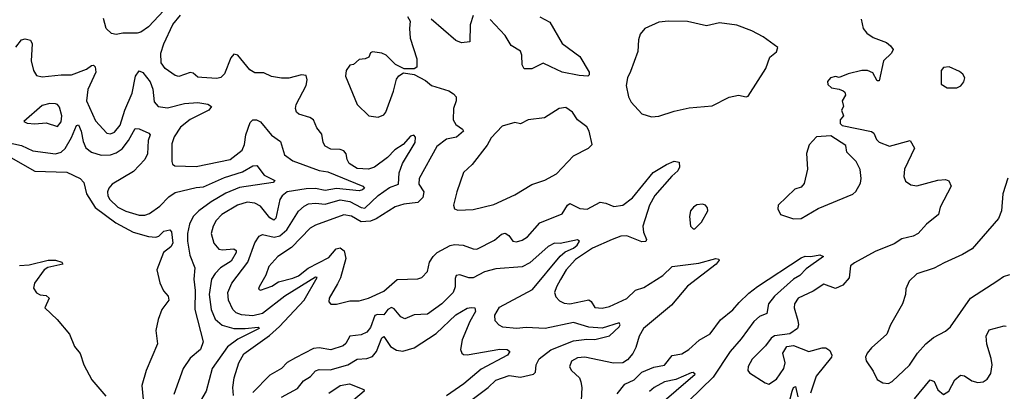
# Model space of a CAD drawing. Extents: x 1603745 to 1745082, y 385868 to 533966.
# Tile 594 of 646: x 1646866 to 1652055, y 500135 to 502092. Entities that reach past the tile are written whole.
import ezdxf

# ---------------------------------------------------------------- set-up
doc = ezdxf.new("R2010")
doc.units = 0

msp = doc.modelspace()

# ---------------------------------------------------------------- linework, layer by layer
at = {"layer": '0CON20XD'}
for points in [[(1647625, 502141.1), (1647545, 502054.6), (1647505, 502026.7), (1647485, 502020.5), (1647409.7, 502020.3), (1647375, 502014.3), (1647348.8, 502018.8), (1647320.8, 502045), (1647307.4, 502097.4)], [(1647992.1, 500112.1), (1647989.4, 500155), (1647995.9, 500205), (1648020.8, 500285), (1648047.9, 500332.1), (1648182.1, 500427.9), (1648234.5, 500475.5), (1648364.8, 500615), (1648433.3, 500733.3), (1648424.4, 500735), (1648262.6, 500635), (1648145, 500544.5), (1648095, 500531.7), (1648035, 500536.8), (1648007.5, 500547.5), (1647989.2, 500565), (1647966.8, 500615), (1647962.1, 500655), (1647983.3, 500705), (1648067.6, 500815), (1648105, 500917.5), (1648127.4, 500952.6), (1648145, 500960), (1648206.5, 500946.5), (1648237, 500953), (1648273.3, 500985), (1648335, 501082.7), (1648365, 501110), (1648388.7, 501121.3), (1648425, 501125.7), (1648475, 501119.8), (1648555, 501143.6), (1648605, 501134.8), (1648665, 501101.9), (1648685, 501099.2), (1648755, 501166.1), (1648815, 501207.9), (1648862.2, 501225), (1648865.7, 501285), (1648883, 501335), (1648950.3, 501445), (1648952.7, 501472.7), (1648943.2, 501483.2), (1648925, 501478.6), (1648886.2, 501433.8), (1648843.5, 501406.5), (1648805, 501366.4), (1648735, 501315.9), (1648704.7, 501305.3), (1648645, 501308.1), (1648602.1, 501335), (1648591.3, 501355), (1648586.7, 501385), (1648575, 501400.9), (1648555, 501408.5), (1648505, 501409.1), (1648475.4, 501425.4), (1648464.4, 501445), (1648458.2, 501488.2), (1648432.6, 501522.6), (1648413.8, 501563.8), (1648395, 501576.9), (1648336.7, 501595), (1648324.3, 501605), (1648319.4, 501625), (1648322.7, 501645), (1648376.1, 501745), (1648381.5, 501775), (1648375, 501797.1), (1648351.1, 501801.1), (1648285, 501784.7), (1648245, 501783.2), (1648192.2, 501792.2), (1648151.9, 501811.9), (1648105, 501811.8), (1648078.5, 501828.5), (1648015, 501904.4), (1647995, 501910), (1647978.3, 501891.7), (1647945, 501807.1), (1647925, 501787.8), (1647905, 501781.8), (1647825, 501787.3), (1647805, 501789.4), (1647780.2, 501810.2), (1647765, 501813.8), (1647705, 501793.5), (1647685, 501797.5), (1647631.8, 501835), (1647611.6, 501865), (1647609.3, 501915), (1647625.2, 501965), (1647672.8, 502067.2), (1647713.1, 502115)], [(1648909.5, 502109.5), (1648924.3, 502084.3), (1648920, 502045), (1648923.6, 501995), (1648959.4, 501885), (1648958.8, 501841.2), (1648945, 501832.5), (1648893, 501833), (1648846.7, 501856.7), (1648797.1, 501905), (1648774.4, 501915.6), (1648725, 501923.3), (1648715, 501917.5), (1648706.7, 501895), (1648686.2, 501886.2), (1648655, 501882.5), (1648625, 501856.2), (1648605, 501852.5), (1648586.2, 501825), (1648582.5, 501795), (1648643.8, 501645), (1648706.1, 501586.1), (1648755, 501578.8), (1648785, 501590), (1648796, 501605), (1648836.2, 501715), (1648851.2, 501778.8), (1648863.6, 501796.4), (1648888.3, 501811.7), (1648945, 501802.5), (1649005, 501771.2), (1649036.7, 501745), (1649126.9, 501716.9), (1649152, 501702), (1649165.7, 501685), (1649165.6, 501665), (1649151.5, 501625), (1649150.3, 501565), (1649165, 501539.6), (1649199.4, 501515), (1649204.2, 501505), (1649167.2, 501472.8), (1649115, 501462.1), (1649065, 501424.4), (1648970.6, 501255), (1648968.9, 501225), (1648996.2, 501185), (1648990.5, 501155), (1648965, 501128.4), (1648890.3, 501119.7), (1648845, 501106.7), (1648745, 501043.5), (1648715, 501031.4), (1648665, 501027.9), (1648615, 501056.9), (1648575, 501063.9), (1648425, 501010.3), (1648396.9, 500993.1), (1648297.5, 500892.5), (1648226.7, 500845), (1648178.6, 500791.4), (1648162.9, 500747.1), (1648127.1, 500685), (1648125, 500672.5), (1648135, 500667.5), (1648195, 500689.1), (1648229.1, 500710.9), (1648305, 500730), (1648335, 500743.4), (1648386.1, 500783.9), (1648495, 500839.3), (1648534.6, 500885.4), (1648555, 500890.7), (1648575.2, 500875.2), (1648585.2, 500834.8), (1648556.8, 500733.2), (1648540.7, 500700.7), (1648497.1, 500625), (1648495.8, 500605.8), (1648505, 500594), (1648535, 500594.3), (1648605, 500611.1), (1648655, 500610.8), (1648705, 500624.6), (1648785, 500662.7), (1648855, 500723.8), (1648965, 500726.7), (1648985.4, 500734.6), (1649014.5, 500765.5), (1649025.5, 500815), (1649044.5, 500845), (1649065.7, 500865), (1649135, 500903.1), (1649157.9, 500907.9), (1649202.5, 500905), (1649255, 500884.4), (1649275, 500883.6), (1649368.6, 500931.4), (1649405, 500961.8), (1649425, 500966.8), (1649444.4, 500955), (1649465.5, 500925.5), (1649485, 500922.5), (1649515, 500930), (1649542.3, 500947.7), (1649607.7, 501022.3), (1649725, 501070), (1649753.1, 501115), (1649765, 501123.1), (1649817.3, 501097.3), (1649856, 501094), (1649925, 501130.9), (1649955, 501126.1), (1649997.7, 501107.7), (1650045, 501114.8), (1650096.4, 501153.6), (1650205, 501287.1), (1650275, 501328.9), (1650315.9, 501345.9), (1650342, 501342), (1650343.3, 501315), (1650334.5, 501295), (1650302.8, 501267.2), (1650213.7, 501166.3), (1650184.7, 501115), (1650149.7, 501005), (1650153.1, 500973.1), (1650168.6, 500935), (1650166.7, 500923.3), (1650145, 500921.5), (1650065, 500954.3), (1650035, 500951.1), (1649988.5, 500935), (1649885, 500887.8), (1649795, 500828.1), (1649745.3, 500775), (1649716.8, 500723.2), (1649694.7, 500685), (1649685.4, 500655), (1649691.8, 500631.8), (1649711.5, 500611.5), (1649735, 500599.6), (1649765, 500596), (1649865, 500616.8), (1649877.6, 500607.6), (1649896.8, 500576.8), (1649935, 500572.2), (1649975, 500582.2), (1650065, 500624), (1650111.8, 500668.2), (1650155, 500681.6), (1650255, 500744.1), (1650305, 500792.3), (1650445, 500809.1), (1650535, 500833.3), (1650550, 500830), (1650552.5, 500825), (1650536.2, 500805), (1650385, 500689.2), (1650301.9, 500588.1), (1650153.6, 500465), (1650130, 500425)], [(1649255, 502113.3), (1649240, 502065), (1649237.5, 501975), (1649195, 501970), (1649165, 501981.9), (1649035, 502095.4)], [(1649606.4, 502106.4), (1649659.2, 502079.2), (1649725, 501966.9), (1649818, 501898), (1649868, 501815), (1649867.7, 501802.3), (1649860, 501795), (1649815, 501797.5), (1649725, 501816.1), (1649665, 501843.1), (1649625, 501863.6), (1649565, 501833.9), (1649525, 501833.1), (1649514.2, 501854.3), (1649512.9, 501905), (1649506.2, 501926.2), (1649455.8, 501955.7), (1649425, 502007.9), (1649345, 502092.2)], [(1650195, 501580), (1650235, 501584.3), (1650315, 501610.8), (1650395, 501627.5), (1650515, 501638.6), (1650605, 501684.3), (1650655, 501694.3), (1650695, 501685.6), (1650705, 501689.4), (1650799.2, 501835), (1650818.8, 501895), (1650855, 501923.3), (1650862.5, 501945), (1650785, 502000.8), (1650725, 502034), (1650645, 502062.5), (1650555, 502074.7), (1650485, 502059.2), (1650385, 502082), (1650285.9, 502084.1), (1650235, 502078.9), (1650160, 502045), (1650135.8, 502015), (1650126.9, 501985), (1650124.3, 501925), (1650085, 501818.8), (1650069.5, 501785), (1650061.5, 501745), (1650074.5, 501685), (1650088, 501658), (1650145, 501595.8), (1650195, 501580)], [(1651300.4, 502095), (1651311.9, 502045), (1651331.4, 502021.4), (1651365, 501998), (1651435, 501972), (1651456, 501955), (1651468.8, 501935), (1651461.2, 501915), (1651418, 501875), (1651395, 501770), (1651385, 501770), (1651362.7, 501812.7), (1651335, 501824), (1651305, 501824), (1651232.5, 501807.5), (1651185, 501787.5), (1651165, 501792.5), (1651140, 501785), (1651123, 501767), (1651125, 501750), (1651145, 501733.3), (1651185, 501726.7), (1651206.4, 501716.4), (1651215, 501710), (1651217.5, 501695), (1651200, 501665), (1651207.5, 501635), (1651197.5, 501615), (1651207.5, 501585), (1651190, 501565), (1651190, 501545), (1651200, 501535), (1651355, 501502.5), (1651367.5, 501495), (1651381.7, 501461.7), (1651395, 501447.5), (1651450, 501425), (1651560, 501455), (1651581.2, 501415), (1651529.6, 501305), (1651526.1, 501266.1), (1651535, 501241.4), (1651562.4, 501222.4), (1651595, 501217.5), (1651705, 501246.7), (1651745, 501250.8), (1651762.7, 501242.7), (1651776, 501215), (1651718, 501105), (1651708.8, 501065), (1651644.8, 501015.2), (1651601.1, 500965), (1651575, 500951.8), (1651515, 500936.9), (1651475, 500912.1), (1651375, 500871.5), (1651265, 500810.9), (1651244.4, 500795), (1651237.7, 500732.3), (1651205, 500693.8), (1651165, 500675.5), (1651105, 500699.4), (1651047.6, 500662.4), (1650969.4, 500625), (1650950, 500595), (1650947.3, 500575), (1650967.4, 500507.4), (1650970.6, 500485), (1650965.8, 500465), (1650925, 500438.1), (1650845, 500427.5), (1650826.7, 500415), (1650797.5, 500375), (1650726.4, 500303.6), (1650705.5, 500265), (1650702.9, 500245), (1650711.7, 500231.7), (1650795, 500178.6), (1650815, 500172.5), (1650855, 500198.9), (1650892.7, 500255), (1650899.6, 500285), (1650888.1, 500335), (1650909.1, 500370.9), (1650945, 500375.7), (1651025, 500344), (1651095, 500364.2), (1651115, 500364), (1651135, 500350), (1651145.8, 500325), (1651144.2, 500315), (1651064.6, 500214.6), (1651034.7, 500125)], [(1646845, 501946.9), (1646875, 501985.7), (1646895, 501991.9), (1646923.2, 501983.2), (1646932.2, 501965), (1646925.3, 501875), (1646937.6, 501825), (1646955, 501798.5), (1646985, 501790.3), (1647085, 501802.3), (1647139.1, 501800.9), (1647218, 501832), (1647245, 501851.4), (1647255, 501852.5), (1647262.8, 501842.8), (1647267.2, 501815), (1647225.2, 501725), (1647218.3, 501665), (1647265, 501558.9), (1647325, 501493.5), (1647345, 501490.9), (1647365, 501499.1), (1647395, 501536.9), (1647419, 501615), (1647458, 501705), (1647476.1, 501793.9), (1647495, 501821.9), (1647515, 501813.5), (1647552.7, 501765), (1647566.6, 501726.6), (1647575, 501660), (1647595, 501634.5), (1647645, 501627.5), (1647735, 501650.4), (1647805, 501655.9), (1647857.8, 501647.8), (1647876.2, 501635), (1647862.5, 501615), (1647763.9, 501566.1), (1647713.4, 501525), (1647679.2, 501475), (1647667.4, 501437.4), (1647668.1, 501345), (1647671.8, 501331.8), (1647682.7, 501322.7), (1647795, 501318), (1647975, 501355.5), (1648037.5, 501405), (1648051.1, 501435), (1648057.4, 501485), (1648079.8, 501550.2), (1648095, 501564.5), (1648114.5, 501564.5), (1648135, 501554.4), (1648193.2, 501483.2), (1648240.6, 501450.6), (1648260.6, 501380.6), (1648305, 501348.2), (1648445, 501297.7), (1648490.3, 501290.3), (1648674.2, 501215), (1648682.5, 501205), (1648672.9, 501195), (1648655, 501189.7), (1648535, 501202.8), (1648475, 501193), (1648425, 501202.8), (1648375, 501201.8), (1648275, 501184.7), (1648249.6, 501165), (1648236.5, 501145), (1648215, 501046.2), (1648205, 501035.5), (1648185, 501048.8), (1648135, 501109.5), (1648105, 501125.9), (1648065, 501131.6), (1648014.4, 501115.6), (1647930.6, 501065), (1647901.8, 501035), (1647885, 501004), (1647875.4, 500965), (1647888.2, 500915), (1647915, 500883.2), (1647935, 500879.5), (1647994.7, 500884.7), (1648006.1, 500876.1), (1648006.8, 500865), (1647979.5, 500820.5), (1647924.2, 500785), (1647895.3, 500755), (1647877.3, 500725), (1647865.2, 500645), (1647875.5, 500565.5), (1647895.3, 500515), (1647933.1, 500483.1), (1647995, 500465.9), (1648054.1, 500465.9), (1648122.7, 500472.7), (1648127.5, 500465), (1648015, 500408.8), (1647961, 500369), (1647879.7, 500255), (1647848.5, 500135), (1647801.8, 500055)], [(1651805, 501732.7), (1651826.2, 501743.8), (1651841.5, 501765), (1651846.9, 501785), (1651837.1, 501805), (1651819.8, 501819.8), (1651765, 501844.2), (1651735, 501840.8), (1651721.9, 501825), (1651722.1, 501752.1), (1651755, 501732.9), (1651805, 501732.7)], [(1647065, 501530), (1647085, 501553.8), (1647087.9, 501585), (1647075, 501631.2), (1647065.8, 501645), (1647055, 501649.4), (1647025, 501649.6), (1646985, 501639.1), (1646887.5, 501555), (1646905, 501546.7), (1646945, 501543.1), (1647005, 501548.5), (1647065, 501530)], [(1649175, 501088), (1649255, 501092.9), (1649365, 501118.1), (1649475, 501170), (1649565, 501223.1), (1649633.1, 501246.9), (1649695, 501280.5), (1649785, 501374.3), (1649863.3, 501415), (1649883.3, 501435), (1649867.5, 501505), (1649855, 501528), (1649805, 501563.8), (1649778.8, 501605), (1649745, 501629.4), (1649710, 501625), (1649632.5, 501575), (1649545, 501564.4), (1649505, 501544), (1649475, 501550.8), (1649409.4, 501530.6), (1649350.8, 501469.2), (1649328.8, 501431.2), (1649250.5, 501329.5), (1649205, 501286.7), (1649169.2, 501185), (1649152, 501115), (1649156.7, 501095), (1649175, 501088)], [(1646795, 501447), (1646875, 501429.3), (1646935, 501401.9), (1647055, 501385.3), (1647085, 501394.7), (1647105, 501413.3), (1647139, 501471), (1647165, 501534), (1647175, 501537.5), (1647190.3, 501505), (1647200.1, 501450.1)], [(1647200.1, 501450.1), (1647215, 501416.2), (1647243.3, 501395), (1647295, 501378.6), (1647345, 501380.6), (1647375, 501390.9), (1647405, 501411.6), (1647439, 501455), (1647475, 501518.9), (1647495, 501517.8), (1647545.8, 501495), (1647552.9, 501485), (1647543.1, 501455), (1647538.9, 501385), (1647524.6, 501355), (1647465, 501292.3), (1647352.3, 501225), (1647335.4, 501205), (1647328, 501185), (1647330, 501165), (1647341.6, 501145), (1647383.2, 501105), (1647425, 501083), (1647495, 501062.9), (1647525, 501062), (1647549.6, 501070.4), (1647605, 501110.3), (1647651.2, 501158.8), (1647685, 501182), (1647795, 501208.9), (1647835, 501210.8), (1647945, 501261.2), (1648039.8, 501290.2), (1648095, 501321.5), (1648115, 501324.3), (1648153.4, 501273.4), (1648210, 501245), (1648201.2, 501235), (1648025, 501208.4), (1647952.5, 501177.6), (1647875, 501132), (1647810.2, 501085), (1647780.2, 501055), (1647760.4, 501015), (1647750.6, 500965), (1647750.4, 500925), (1647762.2, 500852.2), (1647789.5, 500785), (1647784.2, 500725), (1647790.5, 500665), (1647789.5, 500565), (1647833.3, 500395), (1647818.9, 500355), (1647765, 500310), (1647727.3, 500255), (1647677.5, 500117.5)], [(1650943.9, 501043.9), (1650985, 501044.2), (1651075, 501097.8), (1651257.5, 501172.5), (1651273, 501187), (1651298.3, 501231.7), (1651301.5, 501255), (1651295, 501302.5), (1651274.5, 501344.5), (1651226.2, 501395), (1651219.3, 501429.3), (1651140.5, 501480.5), (1651065.7, 501474.3), (1651027.7, 501432.3), (1651012.3, 501387.7), (1651018, 501305), (1651001.2, 501228.8), (1650985, 501210), (1650950.7, 501199.3), (1650862.9, 501115), (1650861.4, 501095), (1650875.8, 501065.8), (1650943.9, 501043.9)], [(1646795, 501379.4), (1646945, 501293.8), (1647115, 501289.6), (1647185, 501255.7), (1647204.4, 501235), (1647218.4, 501175), (1647263.2, 501103.2), (1647371.9, 501021.9), (1647463.3, 500973.3), (1647545, 500949.3), (1647583.7, 500946.3), (1647598.5, 500951.5), (1647625, 500978), (1647657.5, 500985), (1647666.2, 500975), (1647672.9, 500915), (1647661.9, 500895), (1647623.3, 500865), (1647588.6, 500775), (1647605, 500706.7), (1647624.5, 500664.5), (1647648.8, 500635), (1647652, 500615), (1647614.2, 500565), (1647595, 500512.5), (1647583.1, 500455), (1647591.9, 500385), (1647531.8, 500245), (1647509.5, 500165), (1647520, 500055)], [(1652073.4, 501256.6), (1652047.5, 501175), (1652041.4, 501085), (1652025.6, 501045), (1651885.6, 500885), (1651835, 500854.6), (1651739.3, 500810.7), (1651685, 500783.1), (1651595, 500754.2), (1651553.8, 500715), (1651535.8, 500675), (1651534.4, 500645), (1651518.9, 500595), (1651456.2, 500485), (1651435.5, 500435), (1651355, 500363.1), (1651331.9, 500335), (1651323.1, 500315), (1651327.5, 500295), (1651365, 500240), (1651385, 500196.7), (1651415, 500180), (1651445, 500176.2), (1651465, 500186.2), (1651555, 500272), (1651598.1, 500335), (1651641.9, 500385), (1651682, 500418), (1651745, 500451.4), (1651772.5, 500475), (1651878.1, 500625), (1652021.4, 500718.6), (1652051.3, 500738.7), (1652085, 500749.1)], [(1650425, 500991.2), (1650460, 501025), (1650492.5, 501085), (1650491.7, 501101.7), (1650480, 501115), (1650465, 501120), (1650435, 501116), (1650416.7, 501105), (1650402, 501085), (1650396, 501055), (1650402, 501005), (1650415, 500991.2), (1650425, 500991.2)], [(1649214.6, 500065), (1649335.7, 500155), (1649375, 500193.5), (1649445, 500218.5), (1649505, 500209.3), (1649574.6, 500225.4), (1649584.6, 500235.4), (1649587.3, 500275), (1649603.5, 500305), (1649665, 500353.8), (1649785, 500400.7), (1649855, 500409.7), (1649897.2, 500407.2), (1649975, 500426.4), (1650026.1, 500475), (1650031.1, 500485), (1650026.2, 500496.2), (1649935, 500468.1), (1649865, 500472.5), (1649785, 500496.8), (1649635, 500466.3), (1649535, 500470), (1649485, 500464.7), (1649412.7, 500472.7), (1649392.4, 500482.4), (1649372.2, 500505), (1649369.6, 500535), (1649395, 500577.5), (1649569.3, 500670.7), (1649714.4, 500845.6), (1649741.5, 500868.5), (1649785, 500888.5), (1649803.6, 500905), (1649815.6, 500925), (1649805, 500932.2), (1649715, 500912.5), (1649684.2, 500915), (1649651.9, 500898.1), (1649555, 500811.6), (1649515, 500789.5), (1649375, 500780.3), (1649315.6, 500764.4), (1649255, 500732), (1649233, 500733), (1649185, 500748), (1649166.2, 500745), (1649160.4, 500729.6), (1649160.9, 500685), (1649150, 500655), (1649091.2, 500595), (1649015, 500540.4), (1648945, 500537.7), (1648895, 500516.4), (1648875, 500526.9), (1648839, 500569), (1648825, 500575.8), (1648806.9, 500565), (1648785, 500537.8), (1648751, 500539), (1648736.9, 500533.1), (1648715, 500470), (1648695, 500445.5), (1648665, 500432.2), (1648605.2, 500424.8), (1648585, 500387.3), (1648570.6, 500375), (1648506.3, 500353.7), (1648445, 500363.4), (1648415, 500359.3), (1648319.7, 500310.3), (1648275, 500287.1), (1648245.2, 500254.8), (1648185, 500219.6), (1648095, 500128.8)], [(1646865, 500797.5), (1646915, 500800.5), (1647015, 500826.2), (1647055, 500825.6), (1647087.5, 500815), (1647092.5, 500805), (1647013.6, 500786.4), (1646994, 500775), (1646943.3, 500705), (1646938.3, 500678.3), (1646955, 500652.5), (1646973, 500643), (1647005, 500640), (1647021.2, 500625), (1646997.5, 500575), (1647063, 500513), (1647127.5, 500435), (1647155, 500370), (1647183.6, 500333.6), (1647203.8, 500275), (1647246.2, 500195), (1647319.5, 500109.5)], [(1650015, 500122.2), (1650055, 500173.1), (1650105, 500194.3), (1650144.6, 500235.4), (1650208.8, 500261.2), (1650265, 500271.8), (1650305, 500322.5), (1650355, 500331.5), (1650393.3, 500355), (1650446.8, 500403.2), (1650505, 500437.5), (1650559.2, 500510.8), (1650625, 500563.1), (1650658.2, 500601.8), (1650708.5, 500651.5), (1650755, 500686.6), (1650985, 500837.8), (1651005, 500845.6), (1651035, 500844.2), (1651083.3, 500853.3), (1651102.5, 500845), (1651010.7, 500779.3), (1650977.3, 500745), (1650945, 500724.7), (1650844.2, 500635.8), (1650812.1, 500595), (1650803.1, 500545), (1650765, 500528.7), (1650735, 500502.7), (1650668.8, 500411.2), (1650609.6, 500345), (1650520.6, 500209.4), (1650392.4, 500085)], [(1648245.8, 500104.2), (1648330.7, 500149.3), (1648360.9, 500189.1), (1648397.8, 500212.2), (1648425, 500242.1), (1648445, 500250), (1648502.4, 500247.6), (1648595.6, 500274.4), (1648645, 500304.6), (1648695, 500307.3), (1648725, 500318.9), (1648746.4, 500343.6), (1648775, 500417.1), (1648785, 500424.2), (1648820.6, 500370.6), (1648851.8, 500351.8), (1648885, 500346.8), (1648945.7, 500364.3), (1649060.9, 500439.1), (1649165, 500536.9), (1649225, 500573.3), (1649245, 500576.7), (1649264.2, 500574.2), (1649268.2, 500555), (1649237.6, 500502.4), (1649197.1, 500405), (1649189.7, 500355), (1649195.3, 500335.3), (1649205, 500328.5), (1649225, 500327.2), (1649396.1, 500356.1), (1649434.2, 500354.2), (1649448.8, 500345), (1649436.2, 500325), (1649298.2, 500251.8), (1649205.8, 500174.2), (1649115, 500111.1)], [(1651962.6, 500382.6), (1651959.4, 500425), (1651975, 500458), (1652055, 500480), (1652065, 500478)], [(1650130, 500425), (1650113.8, 500366.2), (1650097, 500333), (1650069.4, 500300.6), (1650044.5, 500285.5), (1649995, 500283.3), (1649845, 500314.3), (1649805, 500310.6), (1649775, 500293.3), (1649764.2, 500264.2), (1649773.8, 500245), (1649815.6, 500205.6), (1649824.2, 500184.2), (1649829.2, 500155), (1649825.9, 500085.9)], [(1651582.1, 500095), (1651665, 500195.4), (1651685, 500186.9), (1651705, 500143.1), (1651735, 500117.5), (1651762.5, 500135), (1651794.2, 500195), (1651825, 500220), (1651845, 500216.9), (1651885, 500189.4), (1651915, 500180.9), (1651943.8, 500185), (1651965, 500198.9), (1651985, 500228), (1651991.1, 500275), (1651986.9, 500306.9), (1651962.6, 500382.6)], [(1650225, 500053.1), (1650425.8, 500225), (1650415, 500234), (1650405, 500231.9), (1650323.8, 500196.2), (1650265, 500184.7), (1650209.6, 500155), (1650185.8, 500134.2)], [(1648495, 500124.5), (1648555, 500166.1), (1648604, 500174), (1648680, 500145), (1648681.2, 500135), (1648625, 500088.2)], [(1650927.5, 500095), (1650936.4, 500135), (1650945, 500154.4), (1650955, 500160), (1650968, 500105)]]:
    msp.add_lwpolyline(points, dxfattribs=at)

doc.saveas('drawing.dxf')
